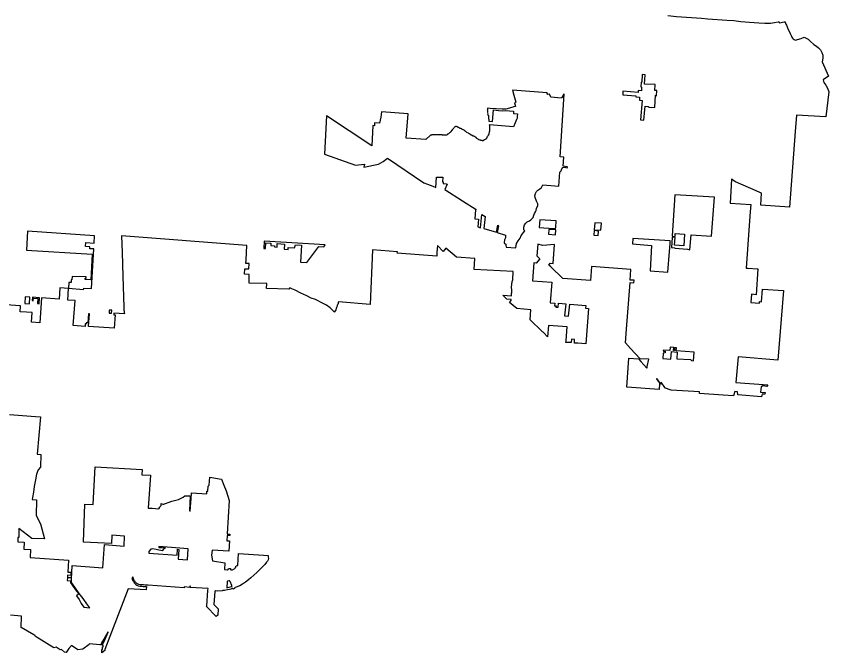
# Model space of a CAD drawing. Extents: x 1597222 to 1925846, y 496284 to 911751.
# Drawn here: x 1831756 to 1888218, y 659866 to 704105 of the extents above; entities that cross this region are included whole.
import ezdxf

# ---------------------------------------------------------------- set-up
doc = ezdxf.new("R2010")
doc.units = 0
doc.layers.add('GM_X_Corporation', color=7, linetype='Continuous')

msp = doc.modelspace()

# ---------------------------------------------------------------- linework, layer by layer
at = {"layer": 'GM_X_Corporation'}
for points in [[(1877024, 704147), (1877628, 704097), (1879365, 703965), (1879804, 703931), (1881129, 703836), (1881141, 703834), (1881613, 703801), (1882113, 703751), (1882706, 703704), (1883370, 703649), (1883784, 703623), (1884168, 703626), (1884454, 703676), (1884697, 703708), (1884772, 703725), (1884794, 703642), (1885113, 703708), (1885185, 703717), (1885188, 703702), (1885215, 703615), (1885243, 703546), (1885273, 703482), (1885332, 703365), (1885386, 703236), (1885482, 703024), (1885538, 702906), (1885604, 702757), (1885657, 702646), (1885696, 702574), (1885742, 702530), (1885811, 702491), (1885899, 702452), (1886052, 702483), (1886301, 702566), (1886505, 702653), (1886798, 702522), (1886919, 702370), (1887182, 702141), (1887362, 702036), (1887517, 701908), (1887635, 701768), (1887729, 701587), (1887797, 701407), (1887812, 701181), (1887759, 700927), (1888195, 699941), (1887838, 699683), (1887868, 699496), (1888021, 699310), (1888131, 699110), (1888218, 698844), (1888017, 697107), (1885972, 697232), (1885889, 696091), (1885499, 690829), (1883487, 690976), (1883536, 691803), (1883209, 691950), (1882955, 692063), (1882635, 692203), (1881732, 692594), (1881661, 692636), (1881623, 692665), (1881516, 692751), (1881470, 692785), (1881468, 692766), (1881365, 691115), (1882803, 691027), (1882764, 690512), (1882673, 689229), (1882468, 686598), (1882584, 686594), (1882627, 686593), (1883252, 686551), (1883301, 686548), (1883163, 684754), (1882847, 684778), (1882803, 684202), (1883396, 684157), (1883405, 684278), (1883554, 684266), (1883622, 685144), (1885074, 685033), (1884922, 683059), (1884685, 680213), (1881913, 680427), (1881764, 678652), (1883994, 678496), (1883917, 678381), (1883632, 678407), (1883518, 678355), (1883484, 677979), (1883801, 677954), (1883785, 677830), (1883584, 677846), (1883556, 677648), (1881896, 677782), (1881885, 678007), (1881682, 678023), (1881590, 677715), (1880882, 677776), (1879227, 677886), (1879225, 677990), (1877256, 678112), (1876809, 678286), (1876831, 678292), (1876575, 678675), (1876568, 678526), (1876554, 678545), (1876260, 678918), (1876244, 678906), (1876426, 678659), (1876450, 678559), (1876430, 678173), (1874185, 678331), (1874334, 680339), (1874999, 680290), (1875165, 680113), (1875576, 679657), (1875590, 679724), (1875593, 679738), (1875598, 679763), (1875711, 680268), (1875122, 680290), (1874447, 681012), (1874086, 681399), (1874157, 682347), (1874416, 685600), (1874679, 685587), (1874687, 685752), (1874424, 685765), (1874461, 686501), (1871735, 686705), (1871665, 685737), (1869741, 685884), (1868909, 686681), (1868771, 686799), (1868852, 686943), (1869076, 686927), (1869167, 688241), (1868345, 688180), (1868005, 688265), (1867936, 687454), (1868139, 687250), (1867891, 686955), (1867717, 686969), (1867633, 685710), (1868979, 685617), (1868858, 684195), (1869178, 684171), (1869167, 683987), (1869270, 683977), (1869263, 683892), (1869412, 683880), (1869435, 684154), (1869942, 684111), (1869856, 683280), (1870132, 683259), (1870216, 684093), (1871335, 684006), (1871321, 683808), (1871527, 683792), (1871344, 681336), (1870784, 681372), (1870634, 681382), (1870556, 681393), (1870553, 681633), (1870341, 681650), (1870314, 681422), (1869958, 681440), (1869964, 681569), (1870039, 682521), (1868748, 682620), (1868680, 681819), (1868422, 682109), (1868374, 682157), (1868335, 682179), (1868291, 682218), (1868224, 682261), (1867973, 682514), (1867775, 682701), (1867460, 682994), (1867508, 683699), (1866537, 683789), (1866043, 684203), (1866138, 684340), (1866150, 684410), (1865849, 684442), (1865565, 684718), (1866173, 684662), (1866174, 684871), (1866184, 684870), (1866199, 685075), (1866182, 685269), (1866216, 685678), (1866258, 685776), (1866295, 686357), (1863575, 686513), (1863635, 687276), (1862344, 687368), (1861611, 687984), (1861425, 687763), (1861021, 688163), (1860987, 687679), (1860987, 687588), (1860981, 687422), (1858232, 687641), (1858240, 687741), (1856501, 687880), (1856343, 684081), (1854149, 684264), (1854136, 684210), (1854118, 684142), (1854094, 684080), (1854068, 684014), (1854054, 683962), (1854036, 683910), (1854012, 683858), (1853990, 683800), (1853976, 683745), (1853960, 683695), (1853916, 683627), (1853870, 683563), (1853862, 683548), (1853573, 683837), (1853305, 684032), (1853083, 684145), (1852547, 684407), (1852261, 684521), (1851942, 684681), (1851532, 684863), (1851133, 685057), (1850904, 685171), (1850768, 685239), (1850703, 685135), (1849157, 685178), (1849167, 685528), (1847937, 685563), (1847953, 686145), (1847614, 686169), (1847642, 686558), (1847916, 686539), (1847942, 686913), (1847707, 686929), (1847728, 687165), (1847787, 688183), (1839078, 688849), (1839109, 687686), (1839160, 686044), (1839153, 686045), (1839233, 683876), (1839237, 683787), (1839243, 683684), (1839249, 683611), (1839258, 683516), (1839270, 683412), (1838541, 683471), (1838533, 683347), (1838619, 683342), (1838562, 682424), (1836786, 682534), (1836841, 683429), (1836781, 683431), (1836739, 682792), (1836622, 682800), (1836617, 682715), (1836547, 682719), (1836536, 682549), (1835717, 682600), (1835847, 684346), (1835331, 684383), (1835385, 685180), (1834787, 685224), (1834739, 684447), (1833520, 684530), (1833394, 682801), (1832825, 682832), (1832873, 683513), (1832464, 683548), (1832036, 683568), (1832057, 683978), (1830337, 684084)], [(1831279, 676430), (1833096, 676292), (1833443, 676266), (1833220, 673658), (1833467, 673640), (1833434, 672761), (1833283, 672584), (1833173, 672288), (1833085, 671876), (1833003, 671416), (1832946, 671021), (1832883, 670647), (1832863, 670515), (1833173, 670502), (1833129, 669403), (1833432, 668828), (1833725, 667789), (1832832, 667797), (1831945, 668503), (1831927, 667875), (1831874, 667878), (1831856, 667578), (1832313, 667551), (1832283, 667067), (1832752, 667038), (1832725, 666484), (1835390, 666313), (1835341, 665474), (1835554, 665456), (1835544, 665236), (1835325, 665251), (1835312, 665101), (1835531, 665087), (1835531, 665067), (1835311, 665081), (1835298, 664882), (1835526, 664868), (1835524, 664780), (1835526, 664761), (1835534, 664732), (1835571, 664680), (1835694, 664503), (1835826, 664305), (1835933, 664158), (1836095, 663953), (1835954, 663820), (1836119, 663570), (1836264, 663286), (1836455, 663025), (1836867, 662988), (1836671, 663278), (1836402, 663637), (1836133, 663996), (1835831, 664420), (1835664, 664648), (1835602, 664750), (1835586, 664820), (1835588, 664971), (1835652, 665922), (1837770, 665776), (1837890, 667386), (1839249, 667283), (1839283, 667963), (1838398, 668037), (1838370, 667454), (1836435, 667543), (1836512, 670195), (1837091, 670161), (1837244, 672782), (1840502, 672598), (1840487, 672226), (1841095, 672208), (1840928, 669924), (1841193, 669907), (1841670, 669872), (1841733, 669978), (1841760, 670027), (1841820, 670091), (1841822, 670234), (1841925, 670207), (1841947, 670164), (1842571, 670405), (1843028, 670525), (1843135, 670565), (1843258, 670631), (1843349, 670689), (1843468, 670784), (1843847, 670779), (1843787, 669720), (1843847, 669716), (1843911, 670587), (1843939, 670971), (1844999, 670902), (1845010, 671101), (1845070, 671097), (1845087, 671434), (1845173, 671522), (1845202, 672061), (1845339, 672041), (1845998, 671924), (1846020, 671920), (1846177, 671505), (1846341, 671129), (1846554, 670450), (1846417, 668127), (1846599, 668118), (1846591, 668018), (1846408, 668027), (1846388, 667649), (1846569, 667637), (1846519, 666923), (1845364, 667003), (1845334, 666654), (1845390, 666258), (1846262, 666117), (1846226, 665648), (1846429, 665637), (1846458, 665637), (1846476, 665647), (1846487, 665681), (1846501, 665723), (1846566, 665719), (1846641, 665713), (1846639, 665643), (1846659, 665639), (1846749, 665636), (1846781, 665639), (1846936, 665727), (1846970, 665757), (1847013, 665789), (1847006, 665816), (1847008, 665855), (1847017, 665876), (1847031, 665892), (1847060, 665918), (1847099, 665924), (1847145, 665922), (1847195, 666756), (1849281, 666631), (1849253, 666605), (1849260, 666581), (1849271, 666516), (1849274, 666421), (1849256, 666323), (1849213, 666237), (1849156, 666160), (1849019, 666011), (1848463, 665434), (1848266, 665254), (1848053, 665068), (1847902, 664940), (1847682, 664768), (1847473, 664636), (1847286, 664528), (1846969, 664400), (1846941, 664380), (1846930, 664356), (1846932, 664333), (1846828, 664294), (1846822, 664305), (1846817, 664311), (1846810, 664318), (1846799, 664324), (1846792, 664326), (1846785, 664328), (1846779, 664328), (1846774, 664328), (1846765, 664326), (1846671, 664296), (1846569, 664268), (1846435, 664236), (1846331, 664215), (1846230, 664198), (1846120, 664183), (1846064, 664177), (1845775, 664157), (1845598, 664164), (1845585, 664162), (1845573, 664158), (1845568, 664155), (1845564, 664152), (1845561, 664149), (1845557, 664145), (1845554, 664141), (1845551, 664136), (1845548, 664126), (1845547, 664117), (1845488, 663214), (1845782, 662915), (1845754, 662480), (1845654, 662382), (1844970, 663080), (1845008, 663118), (1845079, 664197), (1845091, 664343), (1843852, 664410), (1843858, 664495), (1843818, 664498), (1843812, 664413), (1843436, 664446), (1843431, 664380), (1840918, 664570), (1840821, 664563), (1840721, 664572), (1840594, 664579), (1840488, 664588), (1840362, 664591), (1840275, 664616), (1840185, 664659), (1840141, 664689), (1840100, 664731), (1840029, 664794), (1839982, 664868), (1839927, 664954), (1839900, 665013), (1839881, 665072), (1839849, 665140), (1839788, 665035), (1839807, 664976), (1839839, 664907), (1839897, 664814), (1839952, 664729), (1840031, 664659), (1840076, 664613), (1840134, 664572), (1840239, 664522), (1840346, 664491), (1840483, 664488), (1840587, 664479), (1840810, 664467), (1840791, 664246), (1839539, 664319), (1837903, 660085), (1837906, 660012), (1837693, 659866), (1837711, 660090), (1837749, 660096), (1837749, 660174), (1837758, 660274), (1837789, 660277), (1837806, 660397), (1837736, 660385), (1837737, 660406), (1837871, 660656), (1838144, 661289), (1838115, 661308), (1837739, 660642), (1837730, 660637), (1837650, 660468), (1837643, 660467), (1837628, 660417), (1837560, 660424), (1836841, 660477), (1836820, 660441), (1836379, 660107), (1836032, 660072), (1835600, 660381), (1835410, 660160), (1835235, 659876), (1835111, 659911), (1834892, 660102), (1834817, 660072), (1834534, 660260), (1834378, 660215), (1833202, 660924), (1833136, 660973), (1833080, 661013), (1833037, 661066), (1832988, 661115), (1832094, 661612), (1832122, 662401), (1831365, 662472)]]:
    msp.add_lwpolyline(points, dxfattribs=at)
for points in [[(1873911, 698654), (1874808, 698580), (1874806, 698501), (1875072, 698489), (1875062, 698264), (1875250, 698251), (1875140, 696899), (1875369, 696881), (1875452, 697853), (1875666, 697841), (1875742, 697793), (1876123, 697773), (1876177, 698621), (1876259, 698571), (1876277, 698943), (1876132, 698947), (1876153, 699355), (1875415, 699391), (1875471, 700035), (1875458, 700036), (1875250, 700052), (1875222, 699525), (1875172, 699526), (1875166, 699200), (1875210, 699172), (1875206, 698932), (1874971, 698947), (1874965, 698815), (1873913, 698904)], [(1853314, 697174), (1853177, 694526), (1855327, 693748), (1855956, 693835), (1855915, 693614), (1856939, 693814), (1857245, 694003), (1857547, 694243), (1860080, 692538), (1860327, 692427), (1860710, 692289), (1860920, 692207), (1860963, 692923), (1861392, 692910), (1861373, 692607), (1861434, 692602), (1861427, 692478), (1861632, 692467), (1861702, 692436), (1861540, 692070), (1862757, 691285), (1863709, 690671), (1863676, 690644), (1863665, 690650), (1863632, 690025), (1863867, 690010), (1863822, 689460), (1864017, 689402), (1864114, 690321), (1864344, 690182), (1864258, 689355), (1865121, 689095), (1865214, 689588), (1865272, 689548), (1865183, 689079), (1865744, 688897), (1865760, 688694), (1865692, 688556), (1865656, 688381), (1865683, 688304), (1865782, 688264), (1865771, 688194), (1865790, 688059), (1866466, 688014), (1866514, 688300), (1866645, 688503), (1866769, 688671), (1866852, 688861), (1867103, 689199), (1867038, 689259), (1867038, 689436), (1867076, 689597), (1867160, 689719), (1867254, 689824), (1867432, 689887), (1867506, 689964), (1867676, 690125), (1867728, 690280), (1867771, 690404), (1867843, 690501), (1867883, 690594), (1867915, 690759), (1867991, 690927), (1868002, 691062), (1867911, 691263), (1867807, 691503), (1867799, 691618), (1867843, 691794), (1867903, 691921), (1867995, 692022), (1868130, 692119), (1868250, 692205), (1868289, 692258), (1868340, 692380), (1869458, 692303), (1869536, 693259), (1869622, 693353), (1869670, 693504), (1869736, 693599), (1869866, 693609), (1870041, 693559), (1870059, 693637), (1869771, 693687), (1869812, 694308), (1869550, 694325), (1869833, 698679), (1869814, 698680), (1869737, 698577), (1869660, 698456), (1869641, 698418), (1868907, 698473), (1868806, 698690), (1868687, 698662), (1868657, 698726), (1868651, 698772), (1866245, 698962), (1866336, 698628), (1866470, 698123), (1866374, 698093), (1866443, 697834), (1866328, 697798), (1866034, 697709), (1865767, 697650), (1865608, 697641), (1865518, 697637), (1864693, 697702), (1864510, 697716), (1864495, 697606), (1864481, 697579), (1864495, 697551), (1864495, 697524), (1864508, 697497), (1864508, 697469), (1864508, 697442), (1864522, 697415), (1864508, 697388), (1864522, 697360), (1864508, 697333), (1864536, 697279), (1864536, 697224), (1864563, 697197), (1864563, 697142), (1864576, 697115), (1864563, 697088), (1864576, 697060), (1864576, 696979), (1864590, 696951), (1864590, 696924), (1864604, 696897), (1864604, 696818), (1864851, 696794), (1864914, 697591), (1865278, 697562), (1865532, 697538), (1865750, 697559), (1866305, 697505), (1866315, 697341), (1866579, 697320), (1866574, 697105), (1866572, 697073), (1866566, 697034), (1866555, 696987), (1866543, 696952), (1866530, 696922), (1866419, 696689), (1866317, 696418), (1864641, 696550), (1864631, 696529), (1864645, 696501), (1864645, 696229), (1864645, 696106), (1864631, 696079), (1864631, 696052), (1864617, 696024), (1864604, 695983), (1864604, 695956), (1864590, 695929), (1864590, 695902), (1864563, 695847), (1864536, 695820), (1864522, 695793), (1864495, 695752), (1864481, 695724), (1864454, 695697), (1864454, 695670), (1864426, 695615), (1864399, 695588), (1864386, 695561), (1864331, 695533), (1864304, 695506), (1864222, 695465), (1864195, 695452), (1864167, 695452), (1864127, 695465), (1864099, 695465), (1864072, 695479), (1864045, 695479), (1864017, 695493), (1863990, 695493), (1863936, 695520), (1863908, 695520), (1863881, 695533), (1863854, 695561), (1863799, 695588), (1863772, 695602), (1863758, 695629), (1863731, 695643), (1863718, 695670), (1863690, 695683), (1863663, 695711), (1863636, 695724), (1863608, 695752), (1863581, 695765), (1863554, 695765), (1863527, 695779), (1863499, 695779), (1863390, 695833), (1863363, 695847), (1863309, 695902), (1863281, 695902), (1863254, 695929), (1863213, 695942), (1863172, 695970), (1863063, 696024), (1863049, 696052), (1863022, 696079), (1862995, 696092), (1862981, 696120), (1862954, 696120), (1862927, 696147), (1862899, 696161), (1862886, 696188), (1862831, 696215), (1862804, 696215), (1862750, 696242), (1862722, 696270), (1862640, 696311), (1862613, 696311), (1862586, 696324), (1862545, 696338), (1862504, 696365), (1862477, 696379), (1862450, 696406), (1862422, 696420), (1862395, 696420), (1862341, 696447), (1862313, 696447), (1862286, 696433), (1862245, 696420), (1862231, 696392), (1862204, 696392), (1862177, 696365), (1862163, 696338), (1862109, 696283), (1862095, 696256), (1862041, 696201), (1862041, 696174), (1862013, 696161), (1861986, 696106), (1861959, 696092), (1861945, 696065), (1861918, 696051), (1861904, 696024), (1861863, 695997), (1861850, 695970), (1861795, 695942), (1861754, 695915), (1861727, 695902), (1861700, 695874), (1861659, 695847), (1861427, 695847), (1861386, 695847), (1861359, 695861), (1861209, 695861), (1861182, 695874), (1861141, 695861), (1861113, 695874), (1860964, 695874), (1860936, 695888), (1860909, 695874), (1860854, 695874), (1860827, 695861), (1860800, 695874), (1860773, 695861), (1860636, 695861), (1860609, 695847), (1860536, 695847), (1860208, 695548), (1858861, 695628), (1858988, 697325), (1857149, 697469), (1857080, 697099), (1857004, 696664), (1856661, 696687), (1856651, 696499), (1856528, 696506), (1856467, 695096)], [(1877538, 688736), (1877359, 688749), (1877352, 688749), (1877349, 688749), (1877346, 688748), (1877344, 688747), (1877341, 688745), (1877339, 688743), (1877337, 688740), (1877335, 688737), (1877334, 688734), (1877288, 688032), (1877528, 688019), (1877528, 687986), (1878396, 687919), (1878563, 687879), (1878659, 688923), (1880062, 688815), (1880289, 691534), (1877521, 691700), (1877339, 688832), (1877340, 688828), (1877342, 688823), (1877345, 688818), (1877348, 688816), (1877350, 688815), (1877355, 688813), (1877541, 688800), (1877551, 689000), (1878199, 688955), (1878141, 688137), (1877510, 688192)], [(1868140, 689960), (1868096, 689429), (1869099, 689347), (1869133, 689343), (1869176, 689343), (1869210, 689358), (1869232, 689382), (1869245, 689427), (1869277, 689888)], [(1871926, 689253), (1872387, 689229), (1872422, 689719), (1871952, 689736)], [(1832464, 687840), (1837035, 687558), (1836948, 685780), (1836542, 685803), (1836542, 685903), (1836615, 685903), (1836615, 685985), (1835633, 686017), (1835619, 685784), (1835570, 685786), (1835562, 685601), (1835412, 685610), (1835386, 685195), (1836440, 685114), (1836443, 685215), (1836979, 685173), (1837144, 687929), (1836864, 687947), (1836871, 688007), (1836863, 688008), (1836870, 688078), (1836557, 688102), (1836582, 688381), (1837171, 688345), (1837205, 688840), (1832545, 689158)], [(1868757, 689286), (1868737, 688951), (1869226, 688915), (1869250, 689249)], [(1871924, 689203), (1871892, 688889), (1872196, 688876), (1872227, 689175)], [(1848956, 687970), (1849079, 687964), (1849099, 688358), (1849447, 688336), (1849436, 688161), (1849705, 688143), (1849701, 688074), (1849880, 688062), (1849896, 688306), (1850395, 688274), (1850372, 687920), (1850651, 687902), (1850659, 688026), (1851084, 687999), (1851161, 688227), (1851585, 688186), (1851500, 687011), (1851949, 686990), (1852778, 688109), (1853137, 688086), (1853231, 688228), (1848979, 688481)], [(1874584, 688288), (1875904, 688180), (1875799, 686401), (1877038, 686309), (1877141, 687752), (1877160, 687756), (1877207, 688277), (1877191, 688281), (1877206, 688492), (1874607, 688664)], [(1832343, 684135), (1832676, 684114), (1832703, 684575), (1832367, 684596)], [(1832955, 684508), (1833250, 684489), (1833241, 684130), (1833357, 684124), (1833383, 684539), (1832879, 684573), (1832857, 684338), (1832941, 684334)], [(1838211, 683480), (1838385, 683469), (1838398, 683677), (1838223, 683688)], [(1876687, 680319), (1877251, 680282), (1877284, 680798), (1877690, 680767), (1877654, 680304), (1878606, 680242), (1878675, 680170), (1878826, 680158), (1878872, 680756), (1877621, 680849), (1877640, 681058), (1877505, 681070), (1877488, 680871), (1877432, 680876), (1877450, 681075), (1877191, 681098), (1877175, 680872), (1876721, 680907), (1876720, 680863), (1876731, 680858), (1876728, 680798), (1876860, 680818), (1876852, 680720), (1876718, 680696)], [(1840973, 666785), (1842934, 666660), (1842960, 667059), (1843060, 667053), (1843016, 666374), (1843655, 666333), (1843703, 667089), (1841673, 667256), (1841669, 667188), (1841791, 667188), (1841899, 667182), (1842117, 667152), (1842021, 667099), (1841998, 667063), (1841893, 666961), (1841814, 666971), (1841669, 666997), (1841482, 667051), (1841233, 667091), (1841099, 667071), (1840981, 666907)], [(1846404, 664824), (1846380, 664376), (1846715, 664465), (1846720, 664468), (1846727, 664471), (1846733, 664476), (1846738, 664482), (1846742, 664487), (1846746, 664494), (1846748, 664503), (1846749, 664509), (1846749, 664514), (1846749, 664518), (1846748, 664522), (1846746, 664530), (1846628, 664815), (1846599, 664849), (1846574, 664862), (1846538, 664862), (1846444, 664832)]]:
    msp.add_lwpolyline(points, close=True, dxfattribs=at)

doc.saveas('drawing.dxf')
